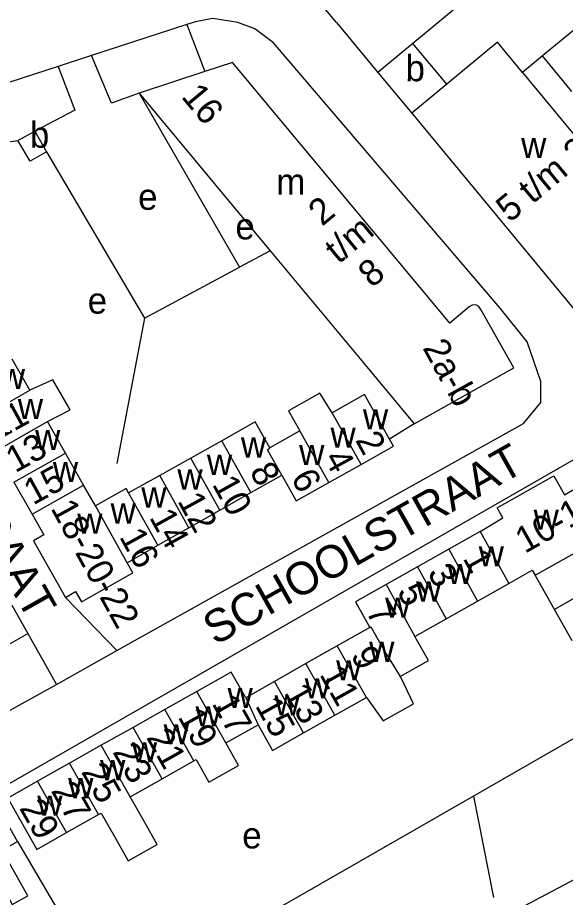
# Model space of a CAD drawing. Extents: x 159902 to 161769, y 383692 to 384875.
# Drawn here: x 160886.5 to 160970.4, y 384366.1 to 384500.8 of the extents above; entities that cross this region are included whole.
import ezdxf

# ---------------------------------------------------------------- set-up
doc = ezdxf.new("R2010")
doc.units = 0
for name, color, linetype in [('BLT_Basislijn', 7, 'Continuous'), ('BLT_Bebouwing', 7, 'Continuous'), ('BLT_Centroide', 7, 'Continuous'), ('BLT_Huisnummer', 7, 'Continuous'), ('BLT_Huisnummer_ tussenligend', 7, 'Continuous'), ('BLT_Huisnummer_reeks', 7, 'Continuous'), ('BLT_Onderverdeling_panden', 7, 'Continuous'), ('BLT_Straatnaam', 7, 'Continuous')]:
    doc.layers.add(name, color=color, linetype=linetype)

msp = doc.modelspace()

# ---------------------------------------------------------------- linework, layer by layer
at = {"layer": 'BLT_Basislijn'}
for p, q in [((160912.45, 384499.69), (160897.86, 384494.93)), ((160913.41, 384500), (160912.45, 384499.69)), ((160912.45, 384499.69), (160915.18, 384492.48)), ((160897.86, 384494.93), (160892.74, 384493.27)), ((160892.74, 384493.27), (160870.95, 384486.16)), ((160905.12, 384489.21), (160920.48, 384462.53)), ((160925.21, 384465.06), (160920.48, 384462.53)), ((160905.94, 384454.76), (160920.48, 384462.53)), ((160905.94, 384454.76), (160901.72, 384432.48)), ((160947.24, 384438.59), (160943.46, 384436.24)), ((160893.86, 384412.01), (160901.73, 384403.87)), ((160885.64, 384410.84), (160888.09, 384406.48)), ((160865.82, 384393.88), (160888.09, 384406.48)), ((160888.09, 384406.48), (160892.47, 384398.7)), ((160892.47, 384398.7), (160901.73, 384403.87)), ((160870.46, 384386.4), (160892.47, 384398.7)), ((160971.67, 384390.4), (160956.28, 384381.58)), ((160956.28, 384381.58), (160900.83, 384349.8)), ((160886.55, 384374.64), (160892.88, 384363.76)), ((160979.8, 384373.07), (160963.94, 384364.71))]:
    msp.add_line(p, q, dxfattribs=at)
for points in [[(160920.26, 384500), (160916.41, 384500.64), (160913.74, 384500.11), (160913.41, 384500)], [(160901.73, 384403.87), (160963.95, 384438.64), (160966.62, 384441.85), (160966.62, 384445.06), (160964.49, 384451.11), (160960.39, 384456.28), (160925.67, 384496.9), (160922.82, 384499.04), (160920.26, 384500)], [(160905.12, 384489.21), (160900.93, 384487.66), (160897.86, 384494.93)], [(160892.74, 384493.27), (160895.28, 384486.58), (160889.17, 384483.39)], [(160873.99, 384480.2), (160886.59, 384481.92)], [(160890.98, 384480.21), (160905.94, 384454.76)], [(160882.39, 384381.88), (160973.45, 384434.12), (160989.12, 384407.47), (160991.28, 384400.83)], [(160956.28, 384381.58), (160959.33, 384366.06)]]:
    msp.add_lwpolyline(points, dxfattribs=at)
at = {"layer": 'BLT_Bebouwing'}
for p, q in [((160935.33, 384500), (160928.28, 384508.51)), ((160935.33, 384500), (160941.66, 384492.36)), ((160971.34, 384489.46), (160966.84, 384494.89)), ((160941.66, 384492.36), (160946.84, 384486.12)), ((160905.12, 384489.21), (160925.21, 384465.06)), ((160946.84, 384486.12), (160971.82, 384455.99)), ((160886.59, 384481.92), (160889.17, 384483.39)), ((160889.17, 384483.39), (160890.98, 384480.21)), ((160925.21, 384465.06), (160938.72, 384448.83)), ((160888.42, 384443.71), (160885.71, 384448.48)), ((160938.72, 384448.83), (160947.24, 384438.59)), ((160893.86, 384434.1), (160891.14, 384438.91)), ((160929.71, 384437.49), (160925.11, 384434.9)), ((160917.78, 384435.99), (160913.04, 384433.32)), ((160896.64, 384429.19), (160893.86, 384434.1)), ((160913.04, 384433.32), (160908.29, 384430.66)), ((160934.14, 384429.59), (160939.1, 384432.37)), ((160908.29, 384430.66), (160903.53, 384427.99)), ((160922.22, 384428.05), (160926.95, 384430.73)), ((160885.99, 384429.65), (160888.77, 384424.74)), ((160898.44, 384426.01), (160896.64, 384429.19)), ((160917.49, 384425.36), (160922.22, 384428.05)), ((160912.76, 384422.68), (160917.49, 384425.36)), ((160908.02, 384419.99), (160912.76, 384422.68)), ((160957.3, 384422.1), (160952.51, 384419.4)), ((160903.32, 384417.32), (160908.02, 384419.99)), ((160952.51, 384419.4), (160947.72, 384416.7)), ((160947.72, 384416.7), (160942.93, 384413.99)), ((160968.69, 384410.14), (160965.73, 384415.4)), ((160956.89, 384411.45), (160961.68, 384414.15)), ((160952.1, 384408.74), (160956.89, 384411.45)), ((160971.38, 384405.35), (160968.69, 384410.14)), ((160947.31, 384406.04), (160952.1, 384408.74)), ((160940.43, 384407.4), (160935.46, 384404.59)), ((160935.46, 384404.59), (160930.66, 384401.87)), ((160930.66, 384401.87), (160925.85, 384399.14)), ((160925.85, 384399.14), (160921.44, 384396.65)), ((160913.95, 384397.62), (160909.08, 384394.87)), ((160935.1, 384393.98), (160939.91, 384396.7)), ((160909.08, 384394.87), (160904.21, 384392.12)), ((160930.29, 384391.27), (160935.1, 384393.98)), ((160918.4, 384389.74), (160923.33, 384392.52)), ((160904.21, 384392.12), (160899.34, 384389.37)), ((160899.34, 384389.37), (160894.48, 384386.62)), ((160894.48, 384386.62), (160889.61, 384383.87)), ((160908.65, 384384.25), (160913.52, 384386.99)), ((160889.61, 384383.87), (160885.05, 384381.3)), ((160903.78, 384381.5), (160908.65, 384384.25)), ((160885.05, 384381.3), (160889.48, 384373.44)), ((160894.04, 384376.01), (160898.91, 384378.76)), ((160889.48, 384373.44), (160894.04, 384376.01))]:
    msp.add_line(p, q, dxfattribs=at)
for points in [[(160966.84, 384494.89), (160963.77, 384492.34)], [(160951.18, 384455.77), (160919.43, 384493.86), (160915.18, 384492.48)], [(160915.18, 384492.48), (160905.12, 384489.21)], [(160963.77, 384492.34), (160984.91, 384466.85), (160975.67, 384459.18), (160971.82, 384455.99)], [(160890.98, 384480.21), (160888.47, 384478.8), (160886.59, 384481.92)], [(160947.24, 384438.59), (160962.45, 384447.15), (160957.43, 384456.09), (160957.43, 384456.09), (160957.13, 384456.53), (160956.66, 384456.77), (160956.09, 384456.74), (160955.62, 384456.47), (160952.65, 384453.99), (160951.18, 384455.77)], [(160891.14, 384438.91), (160894.57, 384440.7), (160891.94, 384445.33), (160888.42, 384443.71)], [(160934.67, 384440.27), (160932.77, 384443.25), (160928.01, 384440.57), (160929.71, 384437.49)], [(160943.46, 384436.24), (160939.63, 384443.05), (160934.67, 384440.27)], [(160925.11, 384434.9), (160922.9, 384438.86), (160917.78, 384435.99)], [(160939.1, 384432.37), (160944.06, 384435.16), (160943.46, 384436.24)], [(160926.95, 384430.73), (160929.18, 384426.81), (160934.14, 384429.59)], [(160957.3, 384422.1), (160960.8, 384424.19), (160959.94, 384425.7), (160968.6, 384430.61), (160970.23, 384427.73), (160971.8, 384428.62), (160974.75, 384423.33), (160973.18, 384422.45), (160974.4, 384420.29)], [(160903.53, 384427.99), (160903.16, 384428.68), (160898.44, 384426.01)], [(160888.77, 384424.74), (160890.56, 384421.58), (160888.97, 384420.66), (160893.86, 384412.01)], [(160893.86, 384412.01), (160895.42, 384412.93), (160896.31, 384411.34), (160904.17, 384415.78), (160903.32, 384417.32)], [(160961.68, 384414.15), (160965.29, 384416.19), (160965.73, 384415.4)], [(160942.93, 384413.99), (160938.23, 384411.33), (160940.43, 384407.4)], [(160945.09, 384399.9), (160949.4, 384402.34), (160947.31, 384406.04)], [(160921.44, 384396.65), (160919.21, 384400.59), (160913.95, 384397.62)], [(160939.91, 384396.7), (160942.45, 384393.1), (160947.11, 384395.73), (160945.21, 384399.69), (160945.09, 384399.9)], [(160923.33, 384392.52), (160925.55, 384388.59), (160930.29, 384391.27)], [(160913.52, 384386.99), (160913.86, 384387.18), (160915.8, 384383.74), (160920.34, 384386.29), (160918.4, 384389.74)], [(160886.55, 384374.64), (160882.39, 384381.88)], [(160898.91, 384378.76), (160899.34, 384379), (160901.55, 384375.07), (160903.46, 384371.7), (160907.9, 384374.2), (160905.99, 384377.57), (160903.78, 384381.5)], [(160884.6, 384367.22), (160885.7, 384365), (160888.1, 384366.35), (160884.18, 384373.3), (160886.55, 384374.64)]]:
    msp.add_lwpolyline(points, dxfattribs=at)
at = {"layer": 'BLT_Onderverdeling_panden'}
for p, q in [((160975.31, 384520.26), (160947.03, 384496.81)), ((160973.06, 384500), (160966.84, 384494.89)), ((160947.03, 384496.81), (160941.66, 384492.36)), ((160952.21, 384490.57), (160946.84, 384486.12)), ((160880.55, 384439.25), (160888.42, 384443.71)), ((160939.1, 384432.37), (160934.67, 384440.27)), ((160883.27, 384434.45), (160891.14, 384438.91)), ((160934.14, 384429.59), (160929.71, 384437.49)), ((160922.22, 384428.05), (160917.78, 384435.99)), ((160885.99, 384429.65), (160893.86, 384434.1)), ((160917.49, 384425.36), (160913.04, 384433.32)), ((160912.76, 384422.68), (160908.29, 384430.66)), ((160888.77, 384424.74), (160896.64, 384429.19)), ((160908.02, 384419.99), (160903.53, 384427.99)), ((160903.32, 384417.32), (160898.44, 384426.01)), ((160957.3, 384422.1), (160961.68, 384414.15)), ((160965.73, 384415.4), (160974.4, 384420.29)), ((160952.51, 384419.4), (160956.89, 384411.45)), ((160947.72, 384416.7), (160952.1, 384408.74)), ((160977.32, 384415.13), (160968.69, 384410.14)), ((160942.93, 384413.99), (160947.31, 384406.04)), ((160939.91, 384396.7), (160935.46, 384404.59)), ((160935.1, 384393.98), (160930.66, 384401.87)), ((160930.29, 384391.27), (160925.85, 384399.14)), ((160918.4, 384389.74), (160913.95, 384397.62)), ((160921.44, 384396.65), (160923.33, 384392.52)), ((160913.52, 384386.99), (160909.08, 384394.87)), ((160908.65, 384384.25), (160904.21, 384392.12)), ((160903.78, 384381.5), (160899.34, 384389.37)), ((160898.91, 384378.76), (160894.48, 384386.62)), ((160894.04, 384376.01), (160889.61, 384383.87))]:
    msp.add_line(p, q, dxfattribs=at)
for points in [[(160952.21, 384490.57), (160947.03, 384496.81)], [(160963.77, 384492.34), (160959.96, 384497), (160952.21, 384490.57)], [(160926.95, 384430.73), (160924.77, 384434.59), (160925.11, 384434.9)], [(160940.43, 384407.4), (160940.6, 384407.49), (160942.84, 384403.51), (160945.09, 384399.9)]]:
    msp.add_lwpolyline(points, dxfattribs=at)

# ---------------------------------------------------------------- texts
at = {"layer": 'BLT_Centroide'}
for s, p in [('b', (160945.89, 384491.01)), ('b', (160888.42, 384480.83)), ('w', (160963.58, 384479.25)), ('m', (160926.11, 384473.64)), ('e', (160904.98, 384471.33)), ('e', (160919.86, 384466.81)), ('e', (160897.26, 384455.44)), ('w', (160883.82, 384443.89)), ('w', (160886.58, 384439.29)), ('w', (160939.38, 384437.72)), ('w', (160889.22, 384434.56)), ('w', (160934.41, 384434.94)), ('w', (160920.71, 384433.42)), ('w', (160929.62, 384432.25)), ('w', (160915.51, 384430.76)), ('w', (160891.94, 384429.66)), ('w', (160910.99, 384428.52)), ('w', (160905.47, 384425.76)), ('w', (160900.77, 384423.32)), ('w', (160895.66, 384421.75)), ('w', (160965.49, 384422.38)), ('w', (160957.09, 384416.77)), ('w', (160952.3, 384414.06)), ('w', (160947.52, 384411.38)), ('w', (160942.77, 384408.92)), ('w', (160940.33, 384402.14)), ('w', (160935.28, 384399.3)), ('w', (160930.47, 384396.56)), ('w', (160918.67, 384395.09)), ('w', (160925.86, 384393.94)), ('w', (160913.77, 384392.25)), ('w', (160908.89, 384389.5)), ('w', (160904.03, 384386.77)), ('w', (160899.16, 384384.03)), ('w', (160894.28, 384381.28)), ('w', (160889.55, 384378.59)), ('e', (160920.91, 384373.59))]:
    msp.add_text(s, height=4, dxfattribs=at).set_placement(p)
at = {"layer": 'BLT_Huisnummer'}
for s, rotation, p in [('2', 298.8649, (160938.14, 384436.09)), ('15', 28.7646, (160888.92, 384426.06)), ('10', 298.8649, (160916.23, 384429.33)), ('6', 298.8649, (160928.28, 384430.31)), ('16', 298.8649, (160902.03, 384421.3)), ('1', 298.8649, (160954.59, 384418.01)), ('7', 299.4081, (160939.75, 384409.86)), ('9', 299.4059, (160937.42, 384403.15)), ('17', 299.4155, (160916.18, 384395.78)), ('15', 299.0568, (160922.81, 384395.44)), ('21', 299.4155, (160906.15, 384390.58)), ('25', 299.4125, (160896.2, 384385.32)), ('29', 299.4149, (160886.73, 384379.77))]:
    msp.add_text(s, height=4, rotation=rotation, dxfattribs=at).set_placement(p)
at = {"layer": 'BLT_Huisnummer_ tussenligend'}
for s, rotation, p in [('11', 28.7646, (160883.39, 384435.97)), ('13', 28.7646, (160886.17, 384431)), ('4', 298.8649, (160933.33, 384433.32)), ('8', 298.8649, (160921.96, 384431.31)), ('12', 298.8649, (160910.93, 384426.78)), ('14', 298.8649, (160906.62, 384424.27)), ('3', 298.8649, (160949.17, 384415.8)), ('5', 298.8649, (160944.51, 384412.89)), ('11', 299.4059, (160932.65, 384400.23)), ('13', 299.4059, (160927.23, 384397.45)), ('19', 299.4155, (160910.98, 384393.74)), ('23', 299.4155, (160901.01, 384388.37)), ('27', 299.4125, (160891.57, 384382.44))]:
    msp.add_text(s, height=4, rotation=rotation, dxfattribs=at).set_placement(p)
at = {"layer": 'BLT_Huisnummer_reeks'}
for s, rotation, p in [('16', 309.7642, (160911.46, 384488.62)), ('5 t/m 23b', 39.6626, (160961.85, 384469.28)), ('2', 39.6194, (160933.13, 384468.72)), ('t/m', 39.6194, (160935.64, 384462.94)), ('8', 39.6194, (160940.75, 384459.28)), ('2a-b', 298.8649, (160948.44, 384450.21)), ('10-12-14', 29.4054, (160964.15, 384418.66)), ('18-20-22', 298.8649, (160891.53, 384425.67))]:
    msp.add_text(s, height=4, rotation=rotation, dxfattribs=at).set_placement(p)
at = {"layer": 'BLT_Straatnaam'}
for s, rotation, p in [('EVERTSENSTRAAT', 299.401, (160857.66, 384462.62)), ('SCHOOLSTRAAT', 29.4103, (160916.77, 384404.59))]:
    msp.add_text(s, height=5, rotation=rotation, dxfattribs=at).set_placement(p)

doc.saveas('drawing.dxf')
